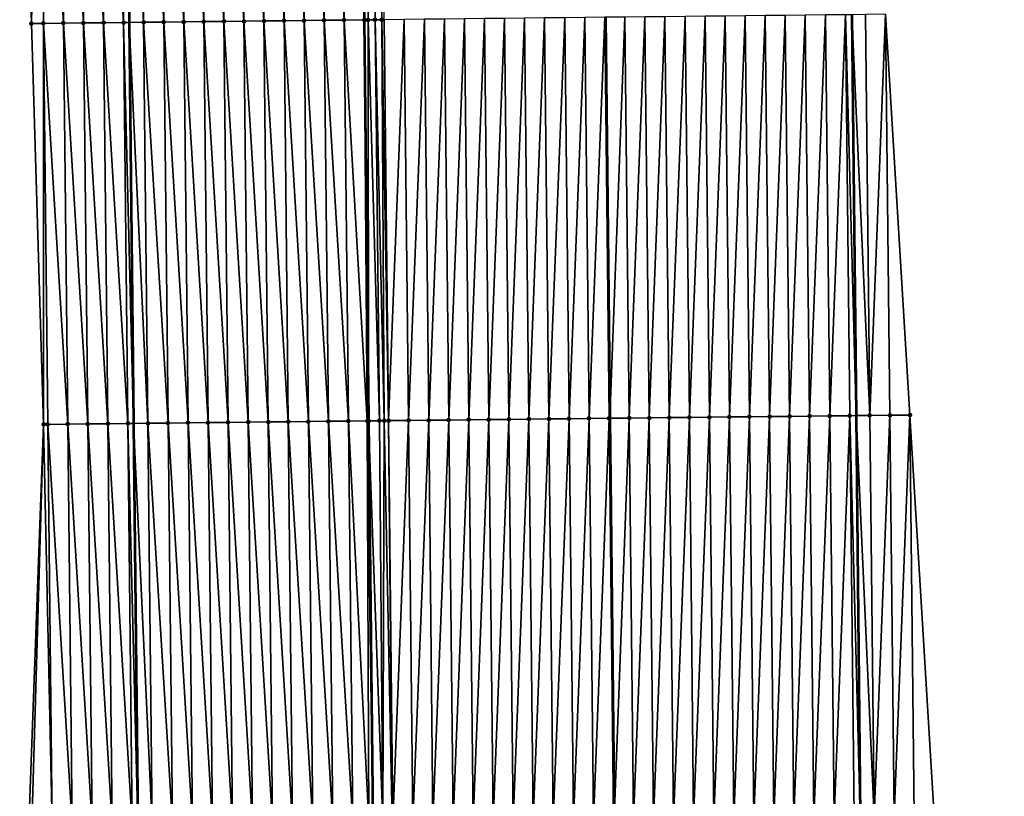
# Model space of a CAD drawing. Header units: feet. Extents: x 2010743 to 2022806, y 818705 to 837694.
# Tile 372 of 531: x 2011449 to 2011498, y 831355 to 831394. Entities that reach past the tile are written whole.
import ezdxf

# ---------------------------------------------------------------- set-up
doc = ezdxf.new("R2010")
doc.units = ezdxf.units.FT
doc.header["$MEASUREMENT"] = 0
for name, color, linetype, lineweight in [('EP_Travel Lane', 172, 'Continuous', 53), ('Road Shots', 141, 'Continuous', 100), ('STRIPING', 60, 'Continuous', 53)]:
    doc.layers.add(name, color=color, linetype=linetype, lineweight=lineweight)
doc.layers.add('I-77-MM17-21_NB-Surface-Border', color=7, linetype='Continuous')
doc.layers.add('I-77-MM17-21_NB-Surface-TIN', color=7, linetype='Continuous')

msp = doc.modelspace()

# ---------------------------------------------------------------- linework, layer by layer
at = {"layer": 'EP_Travel Lane'}
for points in [[(2011453.743, 831413.433, 329.309), (2011453.958, 831393.434, 329.386), (2011454.173, 831373.436, 329.468), (2011454.388, 831353.437, 329.566), (2011454.603, 831333.438, 329.61), (2011454.818, 831313.439, 329.68), (2011455.034, 831293.441, 329.712), (2011455.247, 831273.445, 329.734), (2011455.458, 831253.446, 329.754), (2011455.67, 831233.447, 329.755), (2011455.881, 831213.448, 329.745), (2011456.092, 831193.45, 329.718), (2011456.304, 831173.451, 329.677), (2011456.515, 831153.452, 329.653)], [(2011490, 831393.821, 329.151), (2011490.211, 831373.822, 329.234), (2011490.422, 831353.824, 329.295), (2011490.632, 831333.825, 329.354), (2011490.843, 831313.826, 329.432), (2011491.054, 831293.827, 329.472), (2011491.265, 831273.826, 329.491), (2011491.476, 831253.827, 329.551), (2011491.688, 831233.828, 329.532), (2011491.899, 831213.829, 329.528), (2011492.11, 831193.83, 329.507), (2011492.321, 831173.832, 329.468), (2011492.533, 831153.833, 329.421)]]:
    msp.add_polyline3d(points, dxfattribs=at)
at = {"layer": 'I-77-MM17-21_NB-Surface-Border', "color": 3, "linetype": 'Continuous', "lineweight": -3}
for points in [[(2011452.204, 831153.406, 329.573), (2011451.151, 831173.396, 329.58), (2011450.532, 831193.391, 329.601), (2011450.075, 831213.387, 329.61), (2011450.398, 831233.392, 329.639), (2011450.186, 831253.391, 329.628), (2011449.975, 831273.39, 329.618), (2011449.762, 831293.383, 329.592), (2011449.546, 831313.382, 329.557), (2011448.903, 831333.376, 329.495), (2011448.962, 831353.378, 329.475), (2011449.693, 831373.387, 329.367), (2011449.089, 831393.381, 329.278), (2011448.504, 831413.376, 329.184)], [(2011491.683, 831393.839, 329.103), (2011492.898, 831373.851, 329.154), (2011494.113, 831353.863, 329.174), (2011495.329, 831333.875, 329.195), (2011495.544, 831313.876, 329.254), (2011496.759, 831293.888, 329.262), (2011496.972, 831273.887, 329.286), (2011497.184, 831253.888, 329.337), (2011497.395, 831233.889, 329.335), (2011497.606, 831213.89, 329.325), (2011496.818, 831193.88, 329.333), (2011496.029, 831173.871, 329.332), (2011496.24, 831153.872, 329.291)]]:
    msp.add_polyline3d(points, dxfattribs=at)
at = {"layer": 'I-77-MM17-21_NB-Surface-TIN', "color": 128, "linetype": 'Continuous', "lineweight": -3}
for points in [[(2011465.882, 831393.563, 329.551), (2011466.155, 831413.567, 329.473), (2011465.474, 831413.56, 329.47)], [(2011465.882, 831393.563, 329.551), (2011466.228, 831393.567, 329.552), (2011466.155, 831413.567, 329.473)], [(2011466.563, 831393.571, 329.551), (2011466.469, 831413.571, 329.472), (2011466.155, 831413.567, 329.473)], [(2011466.228, 831393.567, 329.552), (2011466.563, 831393.571, 329.551), (2011466.155, 831413.567, 329.473)], [(2011466.563, 831393.571, 329.551), (2011466.685, 831393.572, 329.55), (2011466.469, 831413.571, 329.472)], [(2011449.089, 831393.381, 329.278), (2011449.47, 831413.387, 329.207), (2011448.504, 831413.376, 329.184)], [(2011449.089, 831393.381, 329.278), (2011449.686, 831393.388, 329.292), (2011449.47, 831413.387, 329.207)], [(2011450.686, 831393.399, 329.316), (2011450.47, 831413.397, 329.236), (2011449.47, 831413.387, 329.207)], [(2011449.686, 831393.388, 329.292), (2011450.686, 831393.399, 329.316), (2011449.47, 831413.387, 329.207)], [(2011451.685, 831393.41, 329.343), (2011451.47, 831413.408, 329.261), (2011450.47, 831413.397, 329.236)], [(2011450.686, 831393.399, 329.316), (2011451.685, 831393.41, 329.343), (2011450.47, 831413.397, 329.236)], [(2011452.685, 831393.421, 329.37), (2011452.47, 831413.419, 329.287), (2011451.47, 831413.408, 329.261)], [(2011451.685, 831393.41, 329.343), (2011452.685, 831393.421, 329.37), (2011451.47, 831413.408, 329.261)], [(2011453.685, 831393.431, 329.382), (2011453.47, 831413.43, 329.307), (2011452.47, 831413.419, 329.287)], [(2011452.685, 831393.421, 329.37), (2011453.685, 831393.431, 329.382), (2011452.47, 831413.419, 329.287)], [(2011453.47, 831413.43, 329.307), (2011453.958, 831393.434, 329.386), (2011453.743, 831413.433, 329.309)], [(2011453.685, 831393.431, 329.382), (2011453.958, 831393.434, 329.386), (2011453.47, 831413.43, 329.307)], [(2011454.685, 831393.442, 329.396), (2011454.47, 831413.441, 329.313), (2011453.743, 831413.433, 329.309)], [(2011454.685, 831393.442, 329.396), (2011453.743, 831413.433, 329.309), (2011453.958, 831393.434, 329.386)], [(2011455.685, 831393.453, 329.414), (2011455.47, 831413.452, 329.333), (2011454.47, 831413.441, 329.313)], [(2011454.685, 831393.442, 329.396), (2011455.685, 831393.453, 329.414), (2011454.47, 831413.441, 329.313)], [(2011456.685, 831393.464, 329.429), (2011456.47, 831413.463, 329.35), (2011455.47, 831413.452, 329.333)], [(2011455.685, 831393.453, 329.414), (2011456.685, 831393.464, 329.429), (2011455.47, 831413.452, 329.333)], [(2011457.685, 831393.475, 329.444), (2011457.47, 831413.473, 329.363), (2011456.47, 831413.463, 329.35)], [(2011456.685, 831393.464, 329.429), (2011457.685, 831393.475, 329.444), (2011456.47, 831413.463, 329.35)], [(2011458.685, 831393.485, 329.456), (2011458.47, 831413.484, 329.376), (2011457.47, 831413.473, 329.363)], [(2011457.685, 831393.475, 329.444), (2011458.685, 831393.485, 329.456), (2011457.47, 831413.473, 329.363)], [(2011459.685, 831393.496, 329.466), (2011459.47, 831413.495, 329.386), (2011458.47, 831413.484, 329.376)], [(2011458.685, 831393.485, 329.456), (2011459.685, 831393.496, 329.466), (2011458.47, 831413.484, 329.376)], [(2011460.685, 831393.507, 329.477), (2011460.47, 831413.506, 329.398), (2011459.47, 831413.495, 329.386)], [(2011459.685, 831393.496, 329.466), (2011460.685, 831393.507, 329.477), (2011459.47, 831413.495, 329.386)], [(2011461.685, 831393.518, 329.489), (2011461.47, 831413.517, 329.408), (2011460.47, 831413.506, 329.398)], [(2011460.685, 831393.507, 329.477), (2011461.685, 831393.518, 329.489), (2011460.47, 831413.506, 329.398)], [(2011462.685, 831393.529, 329.505), (2011462.47, 831413.527, 329.421), (2011461.47, 831413.517, 329.408)], [(2011462.685, 831393.529, 329.505), (2011461.47, 831413.517, 329.408), (2011461.685, 831393.518, 329.489)], [(2011463.685, 831393.54, 329.522), (2011463.47, 831413.538, 329.436), (2011462.47, 831413.527, 329.421)], [(2011463.685, 831393.54, 329.522), (2011462.47, 831413.527, 329.421), (2011462.685, 831393.529, 329.505)], [(2011464.685, 831393.55, 329.539), (2011464.47, 831413.549, 329.456), (2011463.47, 831413.538, 329.436)], [(2011463.685, 831393.54, 329.522), (2011464.685, 831393.55, 329.539), (2011463.47, 831413.538, 329.436)], [(2011464.47, 831413.549, 329.456), (2011465.685, 831393.561, 329.55), (2011465.47, 831413.56, 329.47)], [(2011464.685, 831393.55, 329.539), (2011465.685, 831393.561, 329.55), (2011464.47, 831413.549, 329.456)], [(2011465.474, 831413.56, 329.47), (2011465.47, 831413.56, 329.47), (2011465.685, 831393.561, 329.55)], [(2011465.882, 831393.563, 329.551), (2011465.474, 831413.56, 329.47), (2011465.685, 831393.561, 329.55)], [(2011453.685, 831393.431, 329.382), (2011454.173, 831373.436, 329.468), (2011453.958, 831393.434, 329.386)], [(2011454.9, 831373.444, 329.476), (2011454.685, 831393.442, 329.396), (2011453.958, 831393.434, 329.386)], [(2011454.9, 831373.444, 329.476), (2011453.958, 831393.434, 329.386), (2011454.173, 831373.436, 329.468)], [(2011455.9, 831373.454, 329.496), (2011455.685, 831393.453, 329.414), (2011454.685, 831393.442, 329.396)], [(2011454.9, 831373.444, 329.476), (2011455.9, 831373.454, 329.496), (2011454.685, 831393.442, 329.396)], [(2011456.9, 831373.465, 329.511), (2011456.685, 831393.464, 329.429), (2011455.685, 831393.453, 329.414)], [(2011455.9, 831373.454, 329.496), (2011456.9, 831373.465, 329.511), (2011455.685, 831393.453, 329.414)], [(2011457.9, 831373.476, 329.525), (2011457.685, 831393.475, 329.444), (2011456.685, 831393.464, 329.429)], [(2011456.9, 831373.465, 329.511), (2011457.9, 831373.476, 329.525), (2011456.685, 831393.464, 329.429)], [(2011458.9, 831373.487, 329.538), (2011458.685, 831393.485, 329.456), (2011457.685, 831393.475, 329.444)], [(2011457.9, 831373.476, 329.525), (2011458.9, 831373.487, 329.538), (2011457.685, 831393.475, 329.444)], [(2011459.9, 831373.498, 329.548), (2011459.685, 831393.496, 329.466), (2011458.685, 831393.485, 329.456)], [(2011458.9, 831373.487, 329.538), (2011459.9, 831373.498, 329.548), (2011458.685, 831393.485, 329.456)], [(2011460.9, 831373.508, 329.558), (2011460.685, 831393.507, 329.477), (2011459.685, 831393.496, 329.466)], [(2011459.9, 831373.498, 329.548), (2011460.9, 831373.508, 329.558), (2011459.685, 831393.496, 329.466)], [(2011461.9, 831373.519, 329.572), (2011461.685, 831393.518, 329.489), (2011460.685, 831393.507, 329.477)], [(2011460.9, 831373.508, 329.558), (2011461.9, 831373.519, 329.572), (2011460.685, 831393.507, 329.477)], [(2011462.9, 831373.53, 329.587), (2011462.685, 831393.529, 329.505), (2011461.685, 831393.518, 329.489)], [(2011462.9, 831373.53, 329.587), (2011461.685, 831393.518, 329.489), (2011461.9, 831373.519, 329.572)], [(2011463.9, 831373.541, 329.605), (2011463.685, 831393.54, 329.522), (2011462.685, 831393.529, 329.505)], [(2011463.9, 831373.541, 329.605), (2011462.685, 831393.529, 329.505), (2011462.9, 831373.53, 329.587)], [(2011464.9, 831373.552, 329.623), (2011464.685, 831393.55, 329.539), (2011463.685, 831393.54, 329.522)], [(2011463.9, 831373.541, 329.605), (2011464.9, 831373.552, 329.623), (2011463.685, 831393.54, 329.522)], [(2011465.839, 831373.562, 329.634), (2011465.685, 831393.561, 329.55), (2011464.685, 831393.55, 329.539)], [(2011464.9, 831373.552, 329.623), (2011465.839, 831373.562, 329.634), (2011464.685, 831393.55, 329.539)], [(2011465.882, 831393.563, 329.551), (2011465.685, 831393.561, 329.55), (2011465.9, 831373.563, 329.634)], [(2011465.839, 831373.562, 329.634), (2011465.9, 831373.563, 329.634), (2011465.685, 831393.561, 329.55)], [(2011466.442, 831373.568, 329.637), (2011466.228, 831393.567, 329.552), (2011465.882, 831393.563, 329.551)], [(2011466.442, 831373.568, 329.637), (2011465.882, 831393.563, 329.551), (2011465.9, 831373.563, 329.634)], [(2011466.686, 831373.571, 329.636), (2011466.563, 831393.571, 329.551), (2011466.228, 831393.567, 329.552)], [(2011466.442, 831373.568, 329.637), (2011466.686, 831373.571, 329.636), (2011466.228, 831393.567, 329.552)], [(2011466.9, 831373.573, 329.635), (2011466.685, 831393.572, 329.55), (2011466.563, 831393.571, 329.551)], [(2011466.686, 831373.571, 329.636), (2011466.9, 831373.573, 329.635), (2011466.563, 831393.571, 329.551)], [(2011466.9, 831373.573, 329.635), (2011467.685, 831393.583, 329.536), (2011466.685, 831393.572, 329.55)], [(2011466.9, 831373.573, 329.635), (2011467.9, 831373.584, 329.623), (2011467.685, 831393.583, 329.536)], [(2011467.9, 831373.584, 329.623), (2011468.684, 831393.593, 329.519), (2011467.685, 831393.583, 329.536)], [(2011467.9, 831373.584, 329.623), (2011468.9, 831373.595, 329.607), (2011468.684, 831393.593, 329.519)], [(2011468.9, 831373.595, 329.607), (2011469.684, 831393.604, 329.504), (2011468.684, 831393.593, 329.519)], [(2011468.9, 831373.595, 329.607), (2011469.9, 831373.605, 329.591), (2011469.684, 831393.604, 329.504)], [(2011469.9, 831373.605, 329.591), (2011470.684, 831393.615, 329.488), (2011469.684, 831393.604, 329.504)], [(2011469.9, 831373.605, 329.591), (2011470.9, 831373.616, 329.575), (2011470.684, 831393.615, 329.488)], [(2011470.9, 831373.616, 329.575), (2011471.684, 831393.625, 329.472), (2011470.684, 831393.615, 329.488)], [(2011470.9, 831373.616, 329.575), (2011471.899, 831373.627, 329.559), (2011471.684, 831393.625, 329.472)], [(2011471.899, 831373.627, 329.559), (2011472.684, 831393.636, 329.454), (2011471.684, 831393.625, 329.472)], [(2011471.899, 831373.627, 329.559), (2011472.899, 831373.637, 329.542), (2011472.684, 831393.636, 329.454)], [(2011472.899, 831373.637, 329.542), (2011473.684, 831393.647, 329.437), (2011472.684, 831393.636, 329.454)], [(2011472.899, 831373.637, 329.542), (2011473.899, 831373.648, 329.525), (2011473.684, 831393.647, 329.437)], [(2011473.899, 831373.648, 329.525), (2011474.684, 831393.657, 329.423), (2011473.684, 831393.647, 329.437)], [(2011473.899, 831373.648, 329.525), (2011474.899, 831373.659, 329.511), (2011474.684, 831393.657, 329.423)], [(2011474.899, 831373.659, 329.511), (2011475.684, 831393.668, 329.413), (2011474.684, 831393.657, 329.423)], [(2011474.899, 831373.659, 329.511), (2011475.899, 831373.67, 329.499), (2011475.684, 831393.668, 329.413)], [(2011475.899, 831373.67, 329.499), (2011476.684, 831393.679, 329.403), (2011475.684, 831393.668, 329.413)], [(2011475.899, 831373.67, 329.499), (2011476.899, 831373.68, 329.484), (2011476.684, 831393.679, 329.403)], [(2011476.899, 831373.68, 329.484), (2011477.684, 831393.69, 329.384), (2011476.684, 831393.679, 329.403)], [(2011476.899, 831373.68, 329.484), (2011477.899, 831373.691, 329.464), (2011477.684, 831393.69, 329.384)], [(2011477.899, 831373.691, 329.464), (2011477.722, 831393.69, 329.384), (2011477.684, 831393.69, 329.384)], [(2011478.684, 831393.7, 329.361), (2011477.722, 831393.69, 329.384), (2011477.937, 831373.691, 329.463)], [(2011477.899, 831373.691, 329.464), (2011477.937, 831373.691, 329.463), (2011477.722, 831393.69, 329.384)], [(2011478.899, 831373.702, 329.442), (2011478.684, 831393.7, 329.361), (2011477.937, 831373.691, 329.463)], [(2011478.899, 831373.702, 329.442), (2011479.684, 831393.711, 329.339), (2011478.684, 831393.7, 329.361)], [(2011478.899, 831373.702, 329.442), (2011479.899, 831373.712, 329.419), (2011479.684, 831393.711, 329.339)], [(2011479.899, 831373.712, 329.419), (2011480.684, 831393.722, 329.32), (2011479.684, 831393.711, 329.339)], [(2011479.899, 831373.712, 329.419), (2011480.899, 831373.723, 329.397), (2011480.684, 831393.722, 329.32)], [(2011480.899, 831373.723, 329.397), (2011481.684, 831393.732, 329.302), (2011480.684, 831393.722, 329.32)], [(2011480.899, 831373.723, 329.397), (2011481.899, 831373.734, 329.377), (2011481.684, 831393.732, 329.302)], [(2011481.899, 831373.734, 329.377), (2011482.684, 831393.743, 329.283), (2011481.684, 831393.732, 329.302)], [(2011481.899, 831373.734, 329.377), (2011482.899, 831373.744, 329.358), (2011482.684, 831393.743, 329.283)], [(2011482.899, 831373.744, 329.358), (2011483.684, 831393.754, 329.268), (2011482.684, 831393.743, 329.283)], [(2011482.899, 831373.744, 329.358), (2011483.899, 831373.755, 329.342), (2011483.684, 831393.754, 329.268)], [(2011483.899, 831373.755, 329.342), (2011484.684, 831393.764, 329.254), (2011483.684, 831393.754, 329.268)], [(2011483.899, 831373.755, 329.342), (2011484.899, 831373.766, 329.329), (2011484.684, 831393.764, 329.254)], [(2011484.899, 831373.766, 329.329), (2011485.683, 831393.775, 329.237), (2011484.684, 831393.764, 329.254)], [(2011484.899, 831373.766, 329.329), (2011485.899, 831373.776, 329.314), (2011485.683, 831393.775, 329.237)], [(2011485.899, 831373.776, 329.314), (2011486.683, 831393.786, 329.219), (2011485.683, 831393.775, 329.237)], [(2011485.899, 831373.776, 329.314), (2011486.899, 831373.787, 329.296), (2011486.683, 831393.786, 329.219)], [(2011486.899, 831373.787, 329.296), (2011487.683, 831393.796, 329.202), (2011486.683, 831393.786, 329.219)], [(2011486.899, 831373.787, 329.296), (2011487.899, 831373.798, 329.278), (2011487.683, 831393.796, 329.202)], [(2011487.899, 831373.798, 329.278), (2011488.683, 831393.807, 329.182), (2011487.683, 831393.796, 329.202)], [(2011487.899, 831373.798, 329.278), (2011488.898, 831373.808, 329.26), (2011488.683, 831393.807, 329.182)], [(2011488.898, 831373.808, 329.26), (2011489.683, 831393.818, 329.159), (2011488.683, 831393.807, 329.182)], [(2011488.898, 831373.808, 329.26), (2011489.898, 831373.819, 329.241), (2011489.683, 831393.818, 329.159)], [(2011489.683, 831393.818, 329.159), (2011490.211, 831373.822, 329.234), (2011490, 831393.821, 329.151)], [(2011489.898, 831373.819, 329.241), (2011490.211, 831373.822, 329.234), (2011489.683, 831393.818, 329.159)], [(2011490.898, 831373.83, 329.219), (2011490.683, 831393.828, 329.133), (2011490, 831393.821, 329.151)], [(2011490.898, 831373.83, 329.219), (2011490, 831393.821, 329.151), (2011490.211, 831373.822, 329.234)], [(2011490.898, 831373.83, 329.219), (2011491.683, 831393.839, 329.103), (2011490.683, 831393.828, 329.133)], [(2011490.898, 831373.83, 329.219), (2011491.898, 831373.84, 329.189), (2011491.683, 831393.839, 329.103)], [(2011491.898, 831373.84, 329.189), (2011492.898, 831373.851, 329.154), (2011491.683, 831393.839, 329.103)], [(2011449.693, 831373.387, 329.367), (2011449.686, 831393.388, 329.292), (2011449.089, 831393.381, 329.278)], [(2011450.901, 831373.4, 329.397), (2011450.686, 831393.399, 329.316), (2011449.686, 831393.388, 329.292)], [(2011449.693, 831373.387, 329.367), (2011449.901, 831373.389, 329.371), (2011449.686, 831393.388, 329.292)], [(2011449.901, 831373.389, 329.371), (2011450.901, 831373.4, 329.397), (2011449.686, 831393.388, 329.292)], [(2011451.901, 831373.411, 329.42), (2011451.685, 831393.41, 329.343), (2011450.686, 831393.399, 329.316)], [(2011450.901, 831373.4, 329.397), (2011451.901, 831373.411, 329.42), (2011450.686, 831393.399, 329.316)], [(2011452.901, 831373.422, 329.446), (2011452.685, 831393.421, 329.37), (2011451.685, 831393.41, 329.343)], [(2011451.901, 831373.411, 329.42), (2011452.901, 831373.422, 329.446), (2011451.685, 831393.41, 329.343)], [(2011453.901, 831373.433, 329.464), (2011453.685, 831393.431, 329.382), (2011452.685, 831393.421, 329.37)], [(2011452.901, 831373.422, 329.446), (2011453.901, 831373.433, 329.464), (2011452.685, 831393.421, 329.37)], [(2011453.901, 831373.433, 329.464), (2011454.173, 831373.436, 329.468), (2011453.685, 831393.431, 329.382)], [(2011487.114, 831353.788, 329.377), (2011487.899, 831373.798, 329.278), (2011486.899, 831373.787, 329.296)], [(2011487.114, 831353.788, 329.377), (2011488.114, 831353.799, 329.354), (2011487.899, 831373.798, 329.278)], [(2011488.114, 831353.799, 329.354), (2011488.898, 831373.808, 329.26), (2011487.899, 831373.798, 329.278)], [(2011488.114, 831353.799, 329.354), (2011489.114, 831353.81, 329.329), (2011488.898, 831373.808, 329.26)], [(2011489.114, 831353.81, 329.329), (2011489.898, 831373.819, 329.241), (2011488.898, 831373.808, 329.26)], [(2011489.114, 831353.81, 329.329), (2011490.114, 831353.82, 329.303), (2011489.898, 831373.819, 329.241)], [(2011489.898, 831373.819, 329.241), (2011490.422, 831353.824, 329.295), (2011490.211, 831373.822, 329.234)], [(2011490.114, 831353.82, 329.303), (2011490.422, 831353.824, 329.295), (2011489.898, 831373.819, 329.241)], [(2011491.114, 831353.831, 329.276), (2011490.898, 831373.83, 329.219), (2011490.211, 831373.822, 329.234)], [(2011491.114, 831353.831, 329.276), (2011490.211, 831373.822, 329.234), (2011490.422, 831353.824, 329.295)], [(2011491.114, 831353.831, 329.276), (2011491.898, 831373.84, 329.189), (2011490.898, 831373.83, 329.219)], [(2011491.114, 831353.831, 329.276), (2011492.113, 831353.842, 329.245), (2011491.898, 831373.84, 329.189)], [(2011492.113, 831353.842, 329.245), (2011492.898, 831373.851, 329.154), (2011491.898, 831373.84, 329.189)], [(2011492.113, 831353.842, 329.245), (2011493.113, 831353.852, 329.21), (2011492.898, 831373.851, 329.154)], [(2011493.113, 831353.852, 329.21), (2011494.113, 831353.863, 329.174), (2011492.898, 831373.851, 329.154)], [(2011448.962, 831353.378, 329.475), (2011449.116, 831353.38, 329.478), (2011449.693, 831373.387, 329.367)], [(2011449.116, 831353.38, 329.478), (2011450.116, 831353.391, 329.499), (2011449.693, 831373.387, 329.367)], [(2011450.116, 831353.391, 329.499), (2011449.901, 831373.389, 329.371), (2011449.693, 831373.387, 329.367)], [(2011451.116, 831353.402, 329.519), (2011450.901, 831373.4, 329.397), (2011449.901, 831373.389, 329.371)], [(2011450.116, 831353.391, 329.499), (2011451.116, 831353.402, 329.519), (2011449.901, 831373.389, 329.371)], [(2011452.116, 831353.412, 329.527), (2011451.901, 831373.411, 329.42), (2011450.901, 831373.4, 329.397)], [(2011451.116, 831353.402, 329.519), (2011452.116, 831353.412, 329.527), (2011450.901, 831373.4, 329.397)], [(2011453.116, 831353.423, 329.547), (2011452.901, 831373.422, 329.446), (2011451.901, 831373.411, 329.42)], [(2011452.116, 831353.412, 329.527), (2011453.116, 831353.423, 329.547), (2011451.901, 831373.411, 329.42)], [(2011454.116, 831353.434, 329.562), (2011453.901, 831373.433, 329.464), (2011452.901, 831373.422, 329.446)], [(2011453.116, 831353.423, 329.547), (2011454.116, 831353.434, 329.562), (2011452.901, 831373.422, 329.446)], [(2011453.901, 831373.433, 329.464), (2011454.388, 831353.437, 329.566), (2011454.173, 831373.436, 329.468)], [(2011454.116, 831353.434, 329.562), (2011454.388, 831353.437, 329.566), (2011453.901, 831373.433, 329.464)], [(2011455.116, 831353.445, 329.574), (2011454.9, 831373.444, 329.476), (2011454.173, 831373.436, 329.468)], [(2011455.116, 831353.445, 329.574), (2011454.173, 831373.436, 329.468), (2011454.388, 831353.437, 329.566)], [(2011456.116, 831353.456, 329.594), (2011455.9, 831373.454, 329.496), (2011454.9, 831373.444, 329.476)], [(2011455.116, 831353.445, 329.574), (2011456.116, 831353.456, 329.594), (2011454.9, 831373.444, 329.476)], [(2011457.116, 831353.467, 329.613), (2011456.9, 831373.465, 329.511), (2011455.9, 831373.454, 329.496)], [(2011456.116, 831353.456, 329.594), (2011457.116, 831353.467, 329.613), (2011455.9, 831373.454, 329.496)], [(2011458.115, 831353.477, 329.622), (2011457.9, 831373.476, 329.525), (2011456.9, 831373.465, 329.511)], [(2011457.116, 831353.467, 329.613), (2011458.115, 831353.477, 329.622), (2011456.9, 831373.465, 329.511)], [(2011459.115, 831353.488, 329.634), (2011458.9, 831373.487, 329.538), (2011457.9, 831373.476, 329.525)], [(2011458.115, 831353.477, 329.622), (2011459.115, 831353.488, 329.634), (2011457.9, 831373.476, 329.525)], [(2011460.115, 831353.499, 329.647), (2011459.9, 831373.498, 329.548), (2011458.9, 831373.487, 329.538)], [(2011459.115, 831353.488, 329.634), (2011460.115, 831353.499, 329.647), (2011458.9, 831373.487, 329.538)], [(2011461.115, 831353.51, 329.658), (2011460.9, 831373.508, 329.558), (2011459.9, 831373.498, 329.548)], [(2011460.115, 831353.499, 329.647), (2011461.115, 831353.51, 329.658), (2011459.9, 831373.498, 329.548)], [(2011462.115, 831353.521, 329.669), (2011461.9, 831373.519, 329.572), (2011460.9, 831373.508, 329.558)], [(2011461.115, 831353.51, 329.658), (2011462.115, 831353.521, 329.669), (2011460.9, 831373.508, 329.558)], [(2011463.115, 831353.531, 329.683), (2011462.9, 831373.53, 329.587), (2011461.9, 831373.519, 329.572)], [(2011463.115, 831353.531, 329.683), (2011461.9, 831373.519, 329.572), (2011462.115, 831353.521, 329.669)], [(2011464.115, 831353.542, 329.697), (2011463.9, 831373.541, 329.605), (2011462.9, 831373.53, 329.587)], [(2011463.115, 831353.531, 329.683), (2011464.115, 831353.542, 329.697), (2011462.9, 831373.53, 329.587)], [(2011465.115, 831353.553, 329.717), (2011464.9, 831373.552, 329.623), (2011463.9, 831373.541, 329.605)], [(2011464.115, 831353.542, 329.697), (2011465.115, 831353.553, 329.717), (2011463.9, 831373.541, 329.605)], [(2011465.91, 831353.562, 329.728), (2011465.839, 831373.562, 329.634), (2011464.9, 831373.552, 329.623)], [(2011465.115, 831353.553, 329.717), (2011465.91, 831353.562, 329.728), (2011464.9, 831373.552, 329.623)], [(2011465.839, 831373.562, 329.634), (2011466.115, 831353.564, 329.73), (2011465.9, 831373.563, 329.634)], [(2011465.91, 831353.562, 329.728), (2011466.115, 831353.564, 329.73), (2011465.839, 831373.562, 329.634)], [(2011466.612, 831353.569, 329.731), (2011466.442, 831373.568, 329.637), (2011465.9, 831373.563, 329.634)], [(2011466.612, 831353.569, 329.731), (2011465.9, 831373.563, 329.634), (2011466.115, 831353.564, 329.73)], [(2011466.612, 831353.569, 329.731), (2011466.686, 831373.571, 329.636), (2011466.442, 831373.568, 329.637)], [(2011466.612, 831353.569, 329.731), (2011467.078, 831353.574, 329.729), (2011466.686, 831373.571, 329.636)], [(2011467.078, 831353.574, 329.729), (2011466.9, 831373.573, 329.635), (2011466.686, 831373.571, 329.636)], [(2011467.115, 831353.575, 329.729), (2011467.9, 831373.584, 329.623), (2011466.9, 831373.573, 329.635)], [(2011467.078, 831353.574, 329.729), (2011467.115, 831353.575, 329.729), (2011466.9, 831373.573, 329.635)], [(2011467.115, 831353.575, 329.729), (2011468.115, 831353.585, 329.718), (2011467.9, 831373.584, 329.623)], [(2011468.115, 831353.585, 329.718), (2011468.9, 831373.595, 329.607), (2011467.9, 831373.584, 329.623)], [(2011468.115, 831353.585, 329.718), (2011469.115, 831353.596, 329.702), (2011468.9, 831373.595, 329.607)], [(2011469.115, 831353.596, 329.702), (2011469.9, 831373.605, 329.591), (2011468.9, 831373.595, 329.607)], [(2011469.115, 831353.596, 329.702), (2011470.115, 831353.607, 329.688), (2011469.9, 831373.605, 329.591)], [(2011470.115, 831353.607, 329.688), (2011470.9, 831373.616, 329.575), (2011469.9, 831373.605, 329.591)], [(2011470.115, 831353.607, 329.688), (2011471.115, 831353.617, 329.674), (2011470.9, 831373.616, 329.575)], [(2011471.115, 831353.617, 329.674), (2011471.899, 831373.627, 329.559), (2011470.9, 831373.616, 329.575)], [(2011471.115, 831353.617, 329.674), (2011472.115, 831353.628, 329.659), (2011471.899, 831373.627, 329.559)], [(2011472.115, 831353.628, 329.659), (2011472.899, 831373.637, 329.542), (2011471.899, 831373.627, 329.559)], [(2011472.115, 831353.628, 329.659), (2011473.115, 831353.639, 329.642), (2011472.899, 831373.637, 329.542)], [(2011473.115, 831353.639, 329.642), (2011473.899, 831373.648, 329.525), (2011472.899, 831373.637, 329.542)], [(2011473.115, 831353.639, 329.642), (2011474.115, 831353.65, 329.628), (2011473.899, 831373.648, 329.525)], [(2011474.115, 831353.65, 329.628), (2011474.899, 831373.659, 329.511), (2011473.899, 831373.648, 329.525)], [(2011474.115, 831353.65, 329.628), (2011475.114, 831353.66, 329.616), (2011474.899, 831373.659, 329.511)], [(2011475.114, 831353.66, 329.616), (2011475.899, 831373.67, 329.499), (2011474.899, 831373.659, 329.511)], [(2011475.114, 831353.66, 329.616), (2011476.114, 831353.671, 329.605), (2011475.899, 831373.67, 329.499)], [(2011476.114, 831353.671, 329.605), (2011476.899, 831373.68, 329.484), (2011475.899, 831373.67, 329.499)], [(2011476.114, 831353.671, 329.605), (2011477.114, 831353.682, 329.593), (2011476.899, 831373.68, 329.484)], [(2011477.114, 831353.682, 329.593), (2011477.899, 831373.691, 329.464), (2011476.899, 831373.68, 329.484)], [(2011477.114, 831353.682, 329.593), (2011478.114, 831353.692, 329.57), (2011477.899, 831373.691, 329.464)], [(2011478.114, 831353.692, 329.57), (2011477.937, 831373.691, 329.463), (2011477.899, 831373.691, 329.464)], [(2011478.899, 831373.702, 329.442), (2011477.937, 831373.691, 329.463), (2011478.152, 831353.693, 329.569)], [(2011478.114, 831353.692, 329.57), (2011478.152, 831353.693, 329.569), (2011477.937, 831373.691, 329.463)], [(2011479.114, 831353.703, 329.539), (2011478.899, 831373.702, 329.442), (2011478.152, 831353.693, 329.569)], [(2011479.114, 831353.703, 329.539), (2011479.899, 831373.712, 329.419), (2011478.899, 831373.702, 329.442)], [(2011479.114, 831353.703, 329.539), (2011480.114, 831353.714, 329.509), (2011479.899, 831373.712, 329.419)], [(2011480.114, 831353.714, 329.509), (2011480.899, 831373.723, 329.397), (2011479.899, 831373.712, 329.419)], [(2011480.114, 831353.714, 329.509), (2011481.114, 831353.724, 329.492), (2011480.899, 831373.723, 329.397)], [(2011481.114, 831353.724, 329.492), (2011481.899, 831373.734, 329.377), (2011480.899, 831373.723, 329.397)], [(2011481.114, 831353.724, 329.492), (2011482.114, 831353.735, 329.474), (2011481.899, 831373.734, 329.377)], [(2011482.114, 831353.735, 329.474), (2011482.899, 831373.744, 329.358), (2011481.899, 831373.734, 329.377)], [(2011482.114, 831353.735, 329.474), (2011483.114, 831353.746, 329.452), (2011482.899, 831373.744, 329.358)], [(2011483.114, 831353.746, 329.452), (2011483.899, 831373.755, 329.342), (2011482.899, 831373.744, 329.358)], [(2011483.114, 831353.746, 329.452), (2011484.114, 831353.756, 329.433), (2011483.899, 831373.755, 329.342)], [(2011484.114, 831353.756, 329.433), (2011484.899, 831373.766, 329.329), (2011483.899, 831373.755, 329.342)], [(2011484.114, 831353.756, 329.433), (2011485.114, 831353.767, 329.415), (2011484.899, 831373.766, 329.329)], [(2011485.114, 831353.767, 329.415), (2011485.899, 831373.776, 329.314), (2011484.899, 831373.766, 329.329)], [(2011485.114, 831353.767, 329.415), (2011486.114, 831353.778, 329.396), (2011485.899, 831373.776, 329.314)], [(2011486.114, 831353.778, 329.396), (2011486.899, 831373.787, 329.296), (2011485.899, 831373.776, 329.314)], [(2011486.114, 831353.778, 329.396), (2011487.114, 831353.788, 329.377), (2011486.899, 831373.787, 329.296)]]:
    msp.add_3dface(points, dxfattribs=at)
at = {"layer": 'Road Shots', "lineweight": 100}
for p in [(2011454.685, 831393.442, 329.396), (2011455.685, 831393.453, 329.414), (2011456.685, 831393.464, 329.429), (2011457.685, 831393.475, 329.444), (2011458.685, 831393.485, 329.456), (2011459.685, 831393.496, 329.466), (2011460.685, 831393.507, 329.477), (2011461.685, 831393.518, 329.489), (2011462.685, 831393.529, 329.505), (2011463.685, 831393.54, 329.522), (2011464.685, 831393.55, 329.539), (2011465.685, 831393.561, 329.55), (2011465.882, 831393.563, 329.551), (2011466.228, 831393.567, 329.552), (2011466.563, 831393.571, 329.551), (2011449.089, 831393.381, 329.278), (2011449.686, 831393.388, 329.292), (2011450.686, 831393.399, 329.316), (2011451.685, 831393.41, 329.343), (2011452.685, 831393.421, 329.37), (2011453.685, 831393.431, 329.382), (2011487.899, 831373.798, 329.278), (2011488.898, 831373.808, 329.26), (2011489.898, 831373.819, 329.241), (2011490.898, 831373.83, 329.219), (2011491.898, 831373.84, 329.189), (2011492.898, 831373.851, 329.154), (2011449.693, 831373.387, 329.367), (2011449.901, 831373.389, 329.371), (2011450.901, 831373.4, 329.397), (2011451.901, 831373.411, 329.42), (2011452.901, 831373.422, 329.446), (2011453.901, 831373.433, 329.464), (2011454.9, 831373.444, 329.476), (2011455.9, 831373.454, 329.496), (2011456.9, 831373.465, 329.511), (2011457.9, 831373.476, 329.525), (2011458.9, 831373.487, 329.538), (2011459.9, 831373.498, 329.548), (2011460.9, 831373.508, 329.558), (2011461.9, 831373.519, 329.572), (2011462.9, 831373.53, 329.587), (2011463.9, 831373.541, 329.605), (2011464.9, 831373.552, 329.623), (2011465.839, 831373.562, 329.634), (2011465.9, 831373.563, 329.634), (2011466.442, 831373.568, 329.637), (2011466.686, 831373.571, 329.636), (2011466.9, 831373.573, 329.635), (2011467.9, 831373.584, 329.623), (2011468.9, 831373.595, 329.607), (2011469.9, 831373.605, 329.591), (2011470.9, 831373.616, 329.575), (2011471.899, 831373.627, 329.559), (2011472.899, 831373.637, 329.542), (2011473.899, 831373.648, 329.525), (2011474.899, 831373.659, 329.511), (2011475.899, 831373.67, 329.499), (2011476.899, 831373.68, 329.484), (2011477.899, 831373.691, 329.464), (2011478.899, 831373.702, 329.442), (2011479.899, 831373.712, 329.419), (2011480.899, 831373.723, 329.397), (2011481.899, 831373.734, 329.377), (2011482.899, 831373.744, 329.358), (2011483.899, 831373.755, 329.342), (2011484.899, 831373.766, 329.329), (2011485.899, 831373.776, 329.314), (2011486.899, 831373.787, 329.296)]:
    msp.add_point(p, dxfattribs=at)
at = {"layer": 'STRIPING'}
for points in [[(2011465.47, 831413.56, 329.47), (2011465.685, 831393.561, 329.55), (2011465.9, 831373.563, 329.634), (2011466.115, 831353.564, 329.73), (2011466.33, 831333.565, 329.772), (2011466.545, 831313.566, 329.837), (2011466.761, 831293.567, 329.879), (2011466.974, 831273.569, 329.898), (2011467.185, 831253.57, 329.928), (2011467.397, 831233.571, 329.926), (2011467.608, 831213.572, 329.914), (2011467.819, 831193.573, 329.886), (2011468.031, 831173.574, 329.846), (2011468.242, 831153.575, 329.804)], [(2011477.722, 831393.69, 329.384), (2011477.937, 831373.691, 329.463), (2011478.152, 831353.693, 329.569), (2011478.367, 831333.694, 329.609), (2011478.583, 831313.695, 329.669), (2011478.798, 831293.696, 329.714), (2011479.011, 831273.696, 329.733), (2011479.223, 831253.697, 329.773), (2011479.434, 831233.698, 329.766), (2011479.645, 831213.699, 329.763), (2011479.857, 831193.701, 329.741), (2011480.068, 831173.702, 329.691), (2011480.279, 831153.703, 329.651)]]:
    msp.add_polyline3d(points, dxfattribs=at)

doc.saveas('drawing.dxf')
